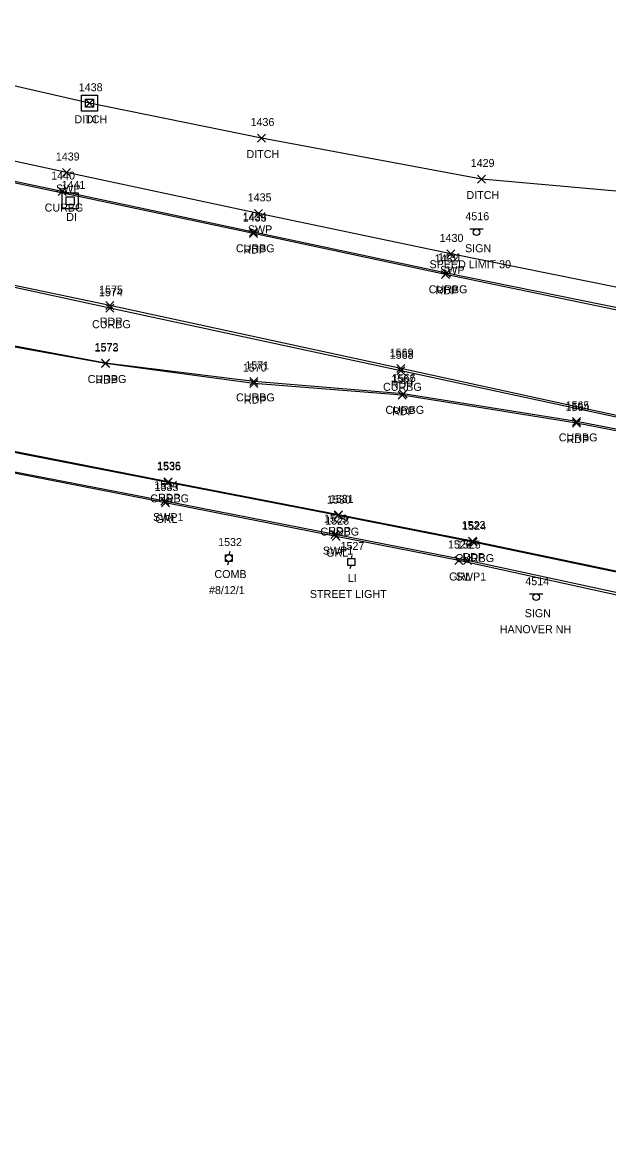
# Model space of a CAD drawing. Extents: x 1690689 to 1696275, y 438760 to 444007.
# Drawn here: x 1692448.7 to 1692595.1, y 438782.1 to 439060.4 of the extents above; entities that cross this region are included whole.
import ezdxf

# ---------------------------------------------------------------- set-up
doc = ezdxf.new("R2010")
doc.units = 0
for name, color, linetype in [('D_A', 7, 'Continuous'), ('D_I', 7, 'Continuous'), ('D_TIC', 7, 'Continuous'), ('DD', 7, 'Continuous'), ('DS', 7, 'Continuous'), ('P_A', 7, 'Continuous'), ('P_I', 7, 'Continuous'), ('P_TIC', 7, 'Continuous'), ('PET', 7, 'Continuous'), ('R_A', 7, 'Continuous'), ('R_I', 7, 'Continuous'), ('R_TIC', 7, 'Continuous'), ('RC', 7, 'Continuous'), ('RGR', 7, 'Continuous'), ('RSW', 7, 'Continuous'), ('S_A', 7, 'Continuous'), ('S_C', 7, 'Continuous'), ('S_I', 7, 'Continuous'), ('SSGN', 7, 'Continuous'), ('U_A', 7, 'Continuous'), ('U_C', 7, 'Continuous'), ('U_I', 7, 'Continuous'), ('ULP', 7, 'Continuous'), ('UP', 7, 'Continuous')]:
    doc.layers.add(name, color=color, linetype=linetype)

msp = doc.modelspace()

# ---------------------------------------------------------------- linework, layer by layer
at = {"layer": 'D_TIC'}
for points in [[(1692464.47, 439039.14), (1692466.47, 439041.14)], [(1692466.47, 439039.14), (1692464.47, 439041.14)], [(1692507.43, 439030.44), (1692509.43, 439032.44)], [(1692509.43, 439030.44), (1692507.43, 439032.44)], [(1692562.37, 439020.21), (1692564.37, 439022.21)], [(1692564.37, 439020.21), (1692562.37, 439022.21)]]:
    msp.add_lwpolyline(points, dxfattribs=at)
at = {"layer": 'DD'}
msp.add_lwpolyline([(1692601.69, 439017.79), (1692563.37, 439021.21), (1692508.43, 439031.44), (1692465.47, 439040.14), (1692415.19, 439051.66), (1692376.4, 439060.91), (1692339.07, 439071.12), (1692282.68, 439087.44), (1692232.86, 439105.49), (1692192.88, 439120.62), (1692157.57, 439136.03), (1692114.74, 439157.79), (1692067.68, 439181.46), (1692012.38, 439226.11), (1692016.4, 439238.61), (1692018.77, 439248.28), (1692013.27, 439253.9), (1692009.52, 439256.4)], dxfattribs=at)
at = {"layer": 'DS'}
for p, q in [((1692463.47, 439042.14), (1692467.47, 439042.14)), ((1692463.47, 439038.14), (1692463.47, 439042.14)), ((1692464.47, 439039.14), (1692464.47, 439041.14)), ((1692464.47, 439041.14), (1692466.47, 439041.14)), ((1692465.47, 439040.14), (1692465.47, 439040.14)), ((1692465.47, 439040.14), (1692465.47, 439040.14)), ((1692466.47, 439041.14), (1692466.47, 439039.14)), ((1692467.47, 439042.14), (1692467.47, 439038.14)), ((1692467.47, 439038.14), (1692463.47, 439038.14)), ((1692466.47, 439039.14), (1692464.47, 439039.14)), ((1692458.6, 439017.72), (1692462.6, 439017.72)), ((1692458.6, 439013.72), (1692458.6, 439017.72)), ((1692462.6, 439017.72), (1692462.6, 439013.72)), ((1692459.6, 439014.72), (1692459.6, 439016.72)), ((1692459.6, 439016.72), (1692461.6, 439016.72)), ((1692461.6, 439014.72), (1692459.6, 439014.72)), ((1692460.61, 439015.72), (1692460.61, 439015.72)), ((1692460.61, 439015.72), (1692460.61, 439015.72)), ((1692461.6, 439016.72), (1692461.6, 439014.72)), ((1692462.6, 439013.72), (1692458.6, 439013.72))]:
    msp.add_line(p, q, dxfattribs=at)
at = {"layer": 'P_TIC'}
for points in [[(1692505.42, 439006.58), (1692507.42, 439008.58)], [(1692507.42, 439006.58), (1692505.42, 439008.58)], [(1692553.36, 438996.35), (1692555.36, 438998.35)], [(1692555.36, 438996.35), (1692553.36, 438998.35)], [(1692469.55, 438988.57), (1692471.55, 438990.57)], [(1692471.55, 438988.57), (1692469.55, 438990.57)], [(1692468.43, 438974.08), (1692470.43, 438976.08)], [(1692470.43, 438974.08), (1692468.43, 438976.08)], [(1692542.2, 438972.83), (1692544.2, 438974.83)], [(1692544.2, 438972.83), (1692542.2, 438974.83)], [(1692505.54, 438969.09), (1692507.54, 438971.09)], [(1692507.54, 438969.09), (1692505.54, 438971.09)], [(1692542.54, 438966.18), (1692544.54, 438968.18)], [(1692544.54, 438966.18), (1692542.54, 438968.18)], [(1692586.11, 438959.22), (1692588.11, 438961.22)], [(1692588.11, 438959.22), (1692586.11, 438961.22)], [(1692484.07, 438944.57), (1692486.07, 438946.57)], [(1692486.07, 438944.57), (1692484.07, 438946.57)], [(1692526.61, 438936.28), (1692528.61, 438938.28)], [(1692528.61, 438936.28), (1692526.61, 438938.28)], [(1692560.1, 438929.73), (1692562.1, 438931.73)], [(1692562.1, 438929.73), (1692560.1, 438931.73)]]:
    msp.add_lwpolyline(points, dxfattribs=at)
at = {"layer": 'PET'}
for points in [[(1692765.95, 438921.86), (1692671.87, 438941.97), (1692616.75, 438954.47), (1692587.11, 438960.22), (1692543.54, 438967.18), (1692506.54, 438970.09), (1692469.43, 438975.08), (1692419.94, 438983.98), (1692360.97, 438996.85), (1692305.33, 439011.12), (1692283.25, 439017.76), (1692237.36, 439032.88), (1692203.62, 439044.85), (1692162.64, 439062.19), (1692110.81, 439085.42), (1692073.76, 439104.17), (1692029.3, 439128.96), (1692004.08, 439144.9), (1691989.31, 439154.72), (1691981.95, 439161.75), (1691978.54, 439168.17), (1691978.42, 439170.83), (1691980.54, 439171.6)], [(1692767.64, 438925.55), (1692673.48, 438945.69), (1692617.32, 438957.74), (1692543.2, 438973.83), (1692470.55, 438989.57), (1692418.41, 439000.55), (1692365.96, 439012.47), (1692309.7, 439026.97), (1692288.49, 439033.25), (1692244.35, 439047.34), (1692210.04, 439059.59), (1692168.81, 439075.98), (1692116.96, 439099.81), (1692081.46, 439117.73), (1692037.17, 439142.63), (1692008.65, 439160.43), (1691998.95, 439166.12), (1691980.54, 439171.6)], [(1692835.39, 438935.21), (1692797.06, 438945.81), (1692745.29, 438956.96), (1692683.7, 438970.05), (1692664.5, 438974.21), (1692631.78, 438981.17), (1692604.8, 438986.88), (1692554.36, 438997.35), (1692506.42, 439007.58), (1692409.86, 439027.99)], [(1693167.67, 438782.57), (1693141.53, 438790.2), (1693112.15, 438798.3), (1693087.86, 438805.04), (1693057.06, 438813.51), (1693019.12, 438823.55), (1692973.09, 438835.84), (1692924.99, 438847.57), (1692878.5, 438859.29), (1692838.41, 438869.51), (1692796.94, 438879.76), (1692752.35, 438890.07), (1692731.67, 438894.52), (1692658.1, 438910.21), (1692638.65, 438914.4), (1692605.27, 438921.45), (1692561.1, 438930.73), (1692527.61, 438937.28), (1692485.07, 438945.57), (1692435.03, 438955.4)]]:
    msp.add_lwpolyline(points, dxfattribs=at)
at = {"layer": 'R_TIC'}
for points in [[(1692458.75, 439021.83), (1692460.75, 439023.83)], [(1692460.75, 439021.83), (1692458.75, 439023.83)], [(1692457.66, 439017.07), (1692459.66, 439019.07)], [(1692459.66, 439017.07), (1692457.66, 439019.07)], [(1692506.66, 439011.62), (1692508.66, 439013.62)], [(1692508.66, 439011.62), (1692506.66, 439013.62)], [(1692505.45, 439006.89), (1692507.45, 439008.89)], [(1692507.45, 439006.89), (1692505.45, 439008.89)], [(1692554.68, 439001.49), (1692556.68, 439003.49)], [(1692556.68, 439001.49), (1692554.68, 439003.49)], [(1692553.61, 438996.65), (1692555.61, 438998.65)], [(1692555.61, 438996.65), (1692553.61, 438998.65)], [(1692469.51, 438987.93), (1692471.51, 438989.93)], [(1692471.51, 438987.93), (1692469.51, 438989.93)], [(1692468.42, 438974.23), (1692470.42, 438976.23)], [(1692470.42, 438974.23), (1692468.42, 438976.23)], [(1692542.19, 438972.28), (1692544.19, 438974.28)], [(1692544.19, 438972.28), (1692542.19, 438974.28)], [(1692505.49, 438969.64), (1692507.49, 438971.64)], [(1692507.49, 438969.64), (1692505.49, 438971.64)], [(1692542.8, 438966.52), (1692544.8, 438968.52)], [(1692544.8, 438966.52), (1692542.8, 438968.52)], [(1692586.1, 438959.64), (1692588.1, 438961.64)], [(1692588.1, 438959.64), (1692586.1, 438961.64)], [(1692484.06, 438944.4), (1692486.06, 438946.4)], [(1692486.06, 438944.4), (1692484.06, 438946.4)], [(1692483.3, 438939.72), (1692485.3, 438941.72)], [(1692485.3, 438939.72), (1692483.3, 438941.72)], [(1692483.4, 438939.25), (1692485.4, 438941.25)], [(1692485.4, 438939.25), (1692483.4, 438941.25)], [(1692526.54, 438936.1), (1692528.54, 438938.1)], [(1692528.54, 438936.1), (1692526.54, 438938.1)], [(1692525.71, 438931.34), (1692527.71, 438933.34)], [(1692527.71, 438931.34), (1692525.71, 438933.34)], [(1692526.03, 438930.85), (1692528.03, 438932.85)], [(1692528.03, 438930.85), (1692526.03, 438932.85)], [(1692560.27, 438929.49), (1692562.27, 438931.49)], [(1692562.27, 438929.49), (1692560.27, 438931.49)], [(1692556.73, 438924.88), (1692558.73, 438926.88)], [(1692558.73, 438924.88), (1692556.73, 438926.88)], [(1692558.9, 438924.87), (1692560.9, 438926.87)], [(1692560.9, 438924.87), (1692558.9, 438926.87)]]:
    msp.add_lwpolyline(points, dxfattribs=at)
at = {"layer": 'RC'}
for points in [[(1692766.36, 438922.45), (1692671.96, 438942.46), (1692616.73, 438954.89), (1692587.1, 438960.64), (1692543.8, 438967.52), (1692506.49, 438970.64), (1692469.42, 438975.23), (1692419.64, 438984.49), (1692361.22, 438997.2), (1692305.35, 439011.89), (1692283.35, 439018.43), (1692237.58, 439033.34), (1692203.77, 439045.28), (1692162.83, 439062.74), (1692110.99, 439085.87), (1692073.96, 439104.65), (1692029.68, 439129.43), (1692004.27, 439145.41), (1691989.92, 439155.3), (1691982.48, 439162.24), (1691979.04, 439168.18), (1691978.75, 439170.84), (1691980.34, 439171.05)], [(1692767.42, 438924.95), (1692673.21, 438945.2), (1692617.12, 438957.34), (1692543.19, 438973.28), (1692470.51, 438988.93), (1692418.35, 439000.23), (1692365.64, 439012.16), (1692309.62, 439026.54), (1692288.66, 439032.69), (1692244.17, 439046.9), (1692209.98, 439058.96), (1692168.78, 439075.61), (1692116.61, 439099.03), (1692081.37, 439117.41), (1692037.02, 439142.1), (1692008.48, 439159.75), (1691998.71, 439165.65), (1691980.34, 439171.05)], [(1693007.26, 438888.54), (1692984.87, 438894.72), (1692943.42, 438906.13), (1692898.49, 438918.23), (1692858.65, 438929.27), (1692835.33, 438935.51), (1692797.49, 438945.86), (1692745.37, 438957.23), (1692684.06, 438970.13), (1692664.88, 438974.8), (1692632.07, 438981.54), (1692605.04, 438987.41), (1692554.61, 438997.65), (1692506.45, 439007.89), (1692458.66, 439018.07), (1692409.83, 439028.32)], [(1693167.44, 438782.14), (1693141.42, 438789.93), (1693119.24, 438796.02), (1693112.17, 438798), (1693087.95, 438804.88), (1693056.95, 438813.29), (1693019.1, 438823.35), (1692973.04, 438835.52), (1692925.29, 438847.1), (1692878.46, 438858.86), (1692838.19, 438869.18), (1692796.47, 438878.9), (1692752.32, 438889.87), (1692731.59, 438894.27), (1692657.89, 438909.92), (1692639.33, 438913.93), (1692605.34, 438921.22), (1692561.27, 438930.49), (1692527.54, 438937.1), (1692485.06, 438945.4), (1692435.02, 438955.15)]]:
    msp.add_lwpolyline(points, dxfattribs=at)
at = {"layer": 'RGR'}
msp.add_lwpolyline([(1692637.49, 438908.42), (1692604.76, 438915.54), (1692557.73, 438925.88), (1692527.03, 438931.85), (1692484.4, 438940.25), (1692434.24, 438950.09)], dxfattribs=at)
at = {"layer": 'RSW'}
for points in [[(1692665.59, 438979.47), (1692633.47, 438986.11), (1692606.01, 438992.31), (1692555.68, 439002.49), (1692507.66, 439012.62), (1692459.75, 439022.83), (1692410.78, 439033.39), (1692380.42, 439040.26), (1692334.91, 439052.16), (1692279.52, 439068.27), (1692236.35, 439083.17), (1692207.73, 439093.85), (1692155.83, 439116.19), (1692109.79, 439138.3), (1692057.98, 439167.75), (1692033.9, 439183.79), (1692014.53, 439197.98), (1692008.04, 439204.8), (1692006.24, 439207.82), (1692001.39, 439204.32)], [(1692637.9, 438909.12), (1692604.66, 438916.25), (1692559.9, 438925.87), (1692526.71, 438932.34), (1692484.3, 438940.72), (1692434.26, 438950.4), (1692384.3, 438960.21), (1692339.45, 438969.35), (1692295.64, 438980.27), (1692271.48, 438986.87), (1692234.38, 438997.66), (1692195.38, 439010.77), (1692151.68, 439027.12), (1692116.08, 439041.96), (1692078.43, 439059.23), (1692041.02, 439078.87), (1692012.59, 439094.44), (1691977.25, 439115.7), (1691958.72, 439127.11), (1691952.86, 439130.25), (1691946.68, 439131.94), (1691948, 439136.19)]]:
    msp.add_lwpolyline(points, dxfattribs=at)
at = {"layer": 'SSGN'}
for p, q in [((1692560.47, 439008.77), (1692563.8, 439008.77)), ((1692562.11, 439007.93), (1692562.11, 439007.93)), ((1692575.38, 438917.56), (1692578.71, 438917.56)), ((1692577.02, 438916.73), (1692577.02, 438916.73))]:
    msp.add_line(p, q, dxfattribs=at)
for centre in [(1692562.11, 439007.93), (1692577.02, 438916.73)]:
    msp.add_circle(centre, 0.833, dxfattribs=at)
at = {"layer": 'ULP'}
for p, q in [((1692530.02, 438924.67), (1692530.02, 438926.34)), ((1692530.02, 438926.34), (1692531.69, 438926.34)), ((1692531.02, 438927.17), (1692530.85, 438926.34)), ((1692531.69, 438926.34), (1692531.69, 438924.67)), ((1692531.69, 438924.67), (1692530.02, 438924.67)), ((1692530.6, 438923.84), (1692530.85, 438924.67)), ((1692530.85, 438925.51), (1692530.85, 438925.51))]:
    msp.add_line(p, q, dxfattribs=at)
at = {"layer": 'UP'}
for p, q in [((1692499.44, 438925.66), (1692499.44, 438927.32)), ((1692499.44, 438927.32), (1692501.11, 438927.32)), ((1692501.11, 438925.66), (1692499.44, 438925.66)), ((1692500.03, 438924.82), (1692500.28, 438925.66)), ((1692500.53, 438928.16), (1692500.28, 438927.32)), ((1692500.28, 438926.49), (1692500.28, 438926.49)), ((1692501.11, 438927.32), (1692501.11, 438925.66))]:
    msp.add_line(p, q, dxfattribs=at)
msp.add_circle((1692500.28, 438926.49), 0.833, dxfattribs=at)

# ---------------------------------------------------------------- texts
at = {"layer": 'D_A'}
for s, p in [('DITCH', (1692461.71, 439035.14)), ('DI', (1692464.53, 439035.14)), ('DITCH', (1692504.67, 439026.44)), ('DITCH', (1692559.61, 439016.21)), ('DI', (1692459.66, 439010.72))]:
    msp.add_text(s, height=2, dxfattribs=at).set_placement(p)
at = {"layer": 'D_I'}
for s, p in [('1438', (1692462.78, 439043.14)), ('1438', (1692462.78, 439043.14)), ('1436', (1692505.69, 439034.44)), ('1429', (1692560.67, 439024.21)), ('1441', (1692458.48, 439018.72))]:
    msp.add_text(s, height=2, dxfattribs=at).set_placement(p)
at = {"layer": 'P_A'}
for p in [(1692503.91, 439002.58), (1692551.85, 438992.35), (1692468.04, 438984.57), (1692466.92, 438970.08), (1692540.69, 438968.83), (1692504.03, 438965.09), (1692541.02, 438962.18), (1692584.6, 438955.22), (1692482.56, 438940.57), (1692525.1, 438932.28), (1692558.59, 438925.73)]:
    msp.add_text('RDP', height=2, dxfattribs=at).set_placement(p)
at = {"layer": 'P_I'}
for s, p in [('1433', (1692503.73, 439010.58)), ('1432', (1692551.67, 439000.35)), ('1575', (1692467.86, 438992.57)), ('1573', (1692466.74, 438978.08)), ('1569', (1692540.45, 438976.83)), ('1570', (1692503.76, 438973.09)), ('1567', (1692540.8, 438970.18)), ('1564', (1692584.37, 438963.22)), ('1536', (1692482.32, 438948.57)), ('1531', (1692525.49, 438940.28)), ('1523', (1692558.4, 438933.73))]:
    msp.add_text(s, height=2, dxfattribs=at).set_placement(p)
at = {"layer": 'R_A'}
for s, p in [('SWP', (1692457.11, 439017.83)), ('CURBG', (1692454.25, 439013.07)), ('SWP', (1692505.02, 439007.62)), ('CURBG', (1692502.03, 439002.89)), ('SWP', (1692553.04, 438997.49)), ('CURBG', (1692550.19, 438992.65)), ('CURBG', (1692466.1, 438983.93)), ('CURBG', (1692465, 438970.23)), ('CURBG', (1692538.78, 438968.28)), ('CURBG', (1692502.07, 438965.64)), ('CURBG', (1692539.38, 438962.52)), ('CURBG', (1692582.68, 438955.64)), ('CURBG', (1692480.64, 438940.4)), ('SWP1', (1692481.34, 438935.72)), ('GRL', (1692481.94, 438935.25)), ('CURBG', (1692523.13, 438932.1)), ('SWP1', (1692523.75, 438927.34)), ('GRL', (1692524.58, 438926.85)), ('CURBG', (1692556.85, 438925.49)), ('GRL', (1692555.28, 438920.88)), ('SWP1', (1692556.94, 438920.87))]:
    msp.add_text(s, height=2, dxfattribs=at).set_placement(p)
at = {"layer": 'R_I'}
for s, p in [('1439', (1692457.05, 439025.83)), ('1440', (1692455.88, 439021.07)), ('1435', (1692504.97, 439015.62)), ('1434', (1692503.75, 439010.89)), ('1430', (1692552.9, 439005.49)), ('1431', (1692552.48, 439000.65)), ('1574', (1692467.82, 438991.93)), ('1572', (1692466.73, 438978.23)), ('1571', (1692504.36, 438973.64)), ('1568', (1692540.45, 438976.28)), ('1566', (1692541, 438970.52)), ('1565', (1692584.36, 438963.64)), ('1535', (1692482.37, 438948.4)), ('1534', (1692481.61, 438943.72)), ('1533', (1692481.71, 438943.25)), ('1530', (1692524.76, 438940.1)), ('1529', (1692524.01, 438935.34)), ('1528', (1692524.34, 438934.85)), ('1524', (1692558.58, 438933.49)), ('1526', (1692554.98, 438928.88)), ('1525', (1692557.21, 438928.87))]:
    msp.add_text(s, height=2, dxfattribs=at).set_placement(p)
at = {"layer": 'S_A'}
for p in [(1692559.25, 439002.91), (1692574.16, 438911.71)]:
    msp.add_text('SIGN', height=2, dxfattribs=at).set_placement(p)
at = {"layer": 'S_C'}
for s, p in [('SPEED LIMIT 30', (1692550.38, 438998.91)), ('HANOVER NH', (1692567.93, 438907.71))]:
    msp.add_text(s, height=2, dxfattribs=at).set_placement(p)
at = {"layer": 'S_I'}
for s, p in [('4516', (1692559.34, 439010.91)), ('4514', (1692574.31, 438919.71))]:
    msp.add_text(s, height=2, dxfattribs=at).set_placement(p)
at = {"layer": 'U_A'}
for s, p in [('COMB', (1692496.66, 438921.49)), ('LI', (1692529.95, 438920.51))]:
    msp.add_text(s, height=2, dxfattribs=at).set_placement(p)
at = {"layer": 'U_C'}
for s, p in [('#8/12/1', (1692495.3, 438917.49)), ('STREET LIGHT', (1692520.51, 438916.51))]:
    msp.add_text(s, height=2, dxfattribs=at).set_placement(p)
at = {"layer": 'U_I'}
for s, p in [('1532', (1692497.59, 438929.49)), ('1527', (1692528.16, 438928.51))]:
    msp.add_text(s, height=2, dxfattribs=at).set_placement(p)

doc.saveas('drawing.dxf')
